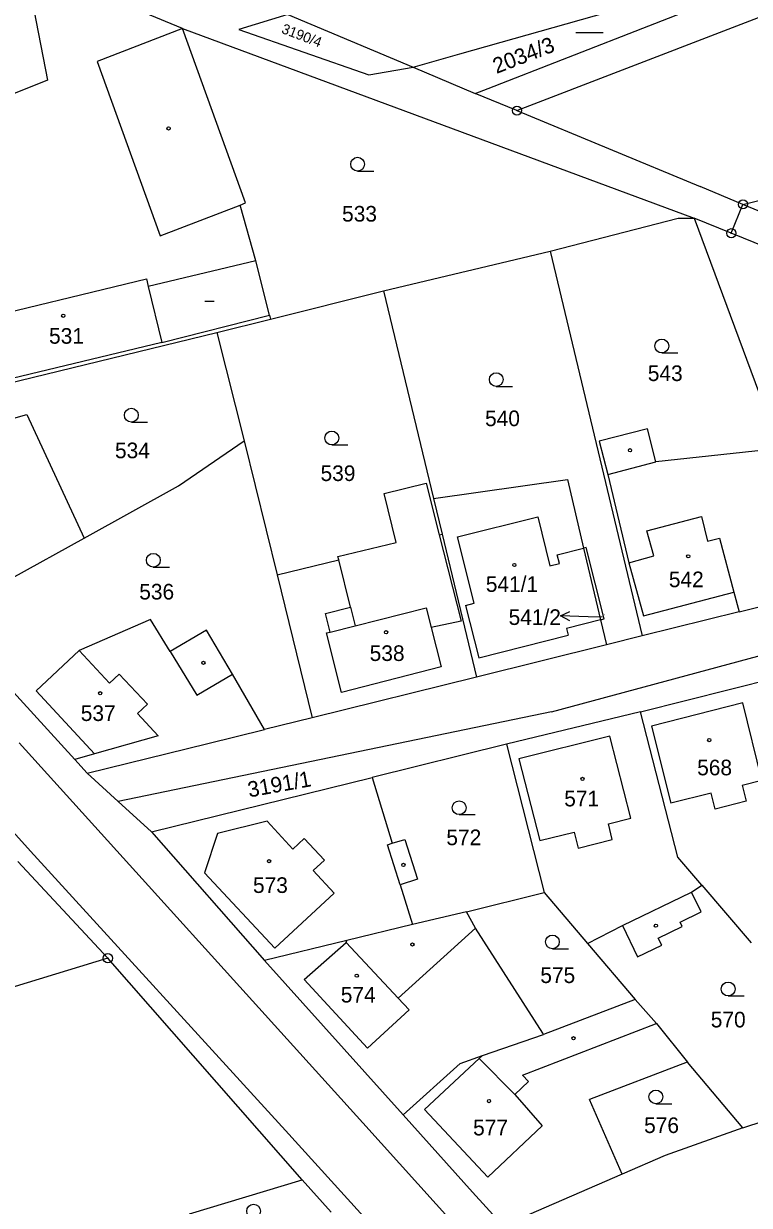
# Model space of a CAD drawing. Extents: x -736345 to -729997, y -1130177 to -1122501.
# Drawn here: x -733110.4 to -733031.5, y -1127440.7 to -1127312.1 of the extents above; entities that cross this region are included whole.
import ezdxf

# ---------------------------------------------------------------- set-up
doc = ezdxf.new("R2010")
doc.units = 0
for name, color, linetype in [('Vrstva 1', 7, 'Continuous'), ('Vrstva 16', 7, 'Continuous'), ('Vrstva 18', 7, 'Continuous'), ('Vrstva 19', 7, 'Continuous'), ('Vrstva 25', 7, 'Continuous'), ('Vrstva 4', 7, 'Continuous')]:
    doc.layers.add(name, color=color, linetype=linetype)

msp = doc.modelspace()

# ---------------------------------------------------------------- linework, layer by layer
at = {"layer": 'Vrstva 1'}
for points in [[(-733093.15, -1127312.6), (-733110.3, -1127305.49)], [(-733110.3, -1127305.49), (-733107.86, -1127318.21)], [(-733059.94, -1127319.12), (-733024.97, -1127305.45)], [(-733056.79, -1127321.54), (-733021.84, -1127308.05)], [(-733081.7, -1127311.07), (-733087.03, -1127312.72)], [(-733081.7, -1127311.07), (-733068.07, -1127316.81)], [(-733062.99, -1127315.37), (-733046.95, -1127310.82)], [(-733086.31, -1127331.58), (-733093.15, -1127312.6)], [(-733093.15, -1127312.6), (-733037.53, -1127333.24)], [(-733087.03, -1127312.72), (-733072.91, -1127317.63)], [(-733068.07, -1127316.81), (-733062.99, -1127315.37)], [(-733072.91, -1127317.63), (-733068.07, -1127316.81)], [(-733068.07, -1127316.81), (-733061.32, -1127319.66)], [(-733107.86, -1127318.21), (-733154, -1127336.74)], [(-733061.32, -1127319.66), (-733059.94, -1127319.12)], [(-733056.79, -1127321.54), (-733061.32, -1127319.66)], [(-733056.79, -1127321.54), (-733036.88, -1127329.8)], [(-733032.21, -1127331.74), (-733002.35, -1127324.28)], [(-733032.21, -1127331.74), (-733036.88, -1127329.8)], [(-733086.9, -1127331.81), (-733086.31, -1127331.58)], [(-733085.18, -1127337.89), (-733086.9, -1127331.81)], [(-733033.48, -1127334.88), (-733032.21, -1127331.74)], [(-733025.43, -1127334.56), (-733032.21, -1127331.74)], [(-733053.17, -1127336.82), (-733039.25, -1127333.25)], [(-733039.25, -1127333.25), (-733037.53, -1127333.24)], [(-733033.48, -1127334.88), (-733037.53, -1127333.24)], [(-733037.53, -1127333.24), (-733028.27, -1127358.16)], [(-733025.82, -1127337.99), (-733033.48, -1127334.88)], [(-733071.29, -1127341.16), (-733053.17, -1127336.82)], [(-733053.17, -1127336.82), (-733043.18, -1127378.69)], [(-733083.72, -1127343.78), (-733085.18, -1127337.89)], [(-733083.61, -1127344.24), (-733071.29, -1127341.16)], [(-733071.29, -1127341.16), (-733065.87, -1127363.73)], [(-733083.72, -1127343.78), (-733083.61, -1127344.24)], [(-733089.42, -1127345.69), (-733083.61, -1127344.24)], [(-733115.22, -1127351.95), (-733089.42, -1127345.69)], [(-733089.42, -1127345.69), (-733086.46, -1127357.45)], [(-733113.83, -1127355.65), (-733110.08, -1127354.59)], [(-733110.08, -1127354.59), (-733103.86, -1127368.04)], [(-733042.59, -1127356.15), (-733047.84, -1127357.52)], [(-733041.68, -1127359.76), (-733042.59, -1127356.15)], [(-733093.61, -1127362.35), (-733086.46, -1127357.45)], [(-733086.46, -1127357.45), (-733082.88, -1127372.06)], [(-733047.84, -1127357.52), (-733046.9, -1127361.13)], [(-733028.58, -1127358.34), (-733041.68, -1127359.76)], [(-733065.87, -1127363.73), (-733051.31, -1127361.68)], [(-733051.31, -1127361.68), (-733049.54, -1127369.14)], [(-733046.9, -1127361.13), (-733044.64, -1127370.73)], [(-733103.86, -1127368.04), (-733093.61, -1127362.35)], [(-733071.24, -1127363.19), (-733066.67, -1127362.09)], [(-733066.67, -1127362.09), (-733065.24, -1127367.7)], [(-733069.91, -1127368.52), (-733071.24, -1127363.19)], [(-733065.87, -1127363.73), (-733064.93, -1127367.62)], [(-733111.73, -1127372.41), (-733103.86, -1127368.04)], [(-733065.24, -1127367.7), (-733064.93, -1127367.62)], [(-733064.93, -1127367.62), (-733061.2, -1127383.18)], [(-733076.27, -1127370.05), (-733069.91, -1127368.52)], [(-733047.69, -1127376.94), (-733047.29, -1127376.83), (-733049.25, -1127369.07), (-733049.54, -1127369.14)], [(-733049.54, -1127369.14), (-733047.69, -1127376.94)], [(-733082.88, -1127372.06), (-733076.18, -1127370.4)], [(-733076.18, -1127370.4), (-733076.27, -1127370.05)], [(-733044.64, -1127370.73), (-733043.03, -1127376.52)], [(-733082.88, -1127372.06), (-733079.06, -1127387.6)], [(-733053.05, -1127386.95), (-732999.95, -1127372.62)], [(-733043.03, -1127376.52), (-733033.19, -1127373.93)], [(-733033.19, -1127373.93), (-733032.62, -1127376.07)], [(-733032.62, -1127376.07), (-733022.55, -1127373.57)], [(-733104.87, -1127392.13), (-733118.64, -1127377.04)], [(-733096.64, -1127376.91), (-733104.4, -1127380.29)], [(-733094.52, -1127380.38), (-733096.64, -1127376.91)], [(-733047.69, -1127376.94), (-733047.05, -1127379.65)], [(-733032.62, -1127376.07), (-733043.18, -1127378.69)], [(-733090.55, -1127378.05), (-733094.52, -1127380.38)], [(-733087.74, -1127382.84), (-733090.55, -1127378.05)], [(-733047.05, -1127379.65), (-733061.2, -1127383.18)], [(-733043.18, -1127378.69), (-733047.05, -1127379.65)], [(-733104.4, -1127380.29), (-733109.09, -1127384.65)], [(-733084.25, -1127388.87), (-733087.74, -1127382.84)], [(-733061.2, -1127383.18), (-733079.06, -1127387.6)], [(-733043.37, -1127386.94), (-733028.67, -1127383.27)], [(-733109.09, -1127384.65), (-733102.75, -1127391.52)], [(-733053.05, -1127386.95), (-733100.15, -1127396.71)], [(-733043.37, -1127386.94), (-733057.93, -1127390.48)], [(-733039.28, -1127402.76), (-733043.37, -1127386.94)], [(-733122.62, -1127387.79), (-733109.7, -1127402.11)], [(-733079.06, -1127387.6), (-733084.25, -1127388.87)], [(-733090.42, -1127390.39), (-733084.25, -1127388.87)], [(-733103.52, -1127393.61), (-733090.42, -1127390.39)], [(-733057.93, -1127390.48), (-733072.54, -1127394.09)], [(-733057.93, -1127390.48), (-733053.84, -1127406.62)], [(-733102.75, -1127391.52), (-733104.87, -1127392.13)], [(-733103.52, -1127393.61), (-733104.87, -1127392.13)], [(-733100.15, -1127396.71), (-733103.52, -1127393.61)], [(-733096.55, -1127400.02), (-733072.54, -1127394.09)], [(-733072.54, -1127394.09), (-733070.36, -1127401.26)], [(-733096.55, -1127400.02), (-733100.15, -1127396.71)], [(-733096.55, -1127400.02), (-733084.24, -1127414.02)], [(-733070.36, -1127401.26), (-733068.98, -1127400.83)], [(-733068.98, -1127400.83), (-733067.61, -1127405.17)], [(-733109.7, -1127402.11), (-733081.95, -1127432.49)], [(-733036.68, -1127405.8), (-733039.28, -1127402.76)], [(-733111.06, -1127403.23), (-733101.29, -1127413.76)], [(-733067.61, -1127405.17), (-733069.51, -1127405.77)], [(-733069.51, -1127405.77), (-733068.16, -1127410.1)], [(-733062.27, -1127408.72), (-733053.84, -1127406.62)], [(-733053.84, -1127406.62), (-733049.13, -1127412.16)], [(-733037.82, -1127406.56), (-733036.68, -1127405.8)], [(-733036.77, -1127408.73), (-733037.82, -1127406.56)], [(-733036.68, -1127405.8), (-733031.32, -1127412.08)], [(-733062.27, -1127408.72), (-733068.16, -1127410.1)], [(-733061.3, -1127410.5), (-733062.27, -1127408.72)], [(-733039.05, -1127409.84), (-733036.77, -1127408.73)], [(-733068.16, -1127410.1), (-733075.28, -1127411.84)], [(-733053.98, -1127421.93), (-733061.3, -1127410.5)], [(-733049.13, -1127412.16), (-733045.33, -1127410.21)], [(-733045.33, -1127410.21), (-733043.68, -1127413.61)], [(-733041.42, -1127411.57), (-733038.83, -1127410.31)], [(-733038.83, -1127410.31), (-733039.05, -1127409.84)], [(-733075.28, -1127411.84), (-733084.24, -1127414.02)], [(-733041.04, -1127412.33), (-733041.42, -1127411.57)], [(-733049.13, -1127412.16), (-733043.94, -1127418.25)], [(-733043.68, -1127413.61), (-733041.04, -1127412.33)], [(-733101.29, -1127413.76), (-733133.8, -1127423.7)], [(-733080.14, -1127437.88), (-733101.29, -1127413.76)], [(-733084.24, -1127414.02), (-733069.18, -1127430.81)], [(-733043.94, -1127418.25), (-733053.9, -1127422.06)], [(-733041.61, -1127420.87), (-733043.94, -1127418.25)], [(-733041.61, -1127420.87), (-733038.24, -1127425.06)], [(-733060.54, -1127424.34), (-733053.9, -1127422.06)], [(-733053.9, -1127422.06), (-733053.98, -1127421.93)], [(-733062.95, -1127425.23), (-733060.54, -1127424.34)], [(-733069.18, -1127430.81), (-733062.95, -1127425.23)], [(-733038.29, -1127425.08), (-733048.91, -1127429.12)], [(-733038.24, -1127425.06), (-733038.29, -1127425.08)], [(-733032.22, -1127432.23), (-733038.24, -1127425.06)], [(-733045.36, -1127437.26), (-733048.91, -1127429.12)], [(-733032.22, -1127432.23), (-733022.72, -1127429.09)], [(-733069.18, -1127430.81), (-733061.61, -1127439.2)], [(-733081.95, -1127432.49), (-733060.67, -1127455.98)], [(-733032.22, -1127432.23), (-733040.68, -1127435.22)], [(-733040.68, -1127435.22), (-733045.36, -1127437.26)], [(-733045.36, -1127437.26), (-733058.29, -1127442.88)], [(-733092.42, -1127441.56), (-733080.14, -1127437.88)], [(-733080.14, -1127437.88), (-733076.99, -1127441.38)], [(-733061.61, -1127439.2), (-733058.29, -1127442.88)]]:
    msp.add_lwpolyline(points, dxfattribs=at)
at = {"layer": 'Vrstva 16'}
for points in [[(-733047.52, -1127376.65), (-733049.04, -1127376.61)], [(-733047.56, -1127376.61), (-733047.56, -1127376.59)]]:
    msp.add_lwpolyline(points, dxfattribs=at)
at = {"layer": 'Vrstva 25'}
for points in [[(-733050.4, -1127313.05), (-733047.4, -1127313.05)], [(-733074.12, -1127328.12), (-733072.37, -1127328.12)], [(-733090.73, -1127342.28), (-733089.73, -1127342.28)], [(-733041.04, -1127347.9), (-733039.29, -1127347.9)], [(-733059.04, -1127351.55), (-733057.29, -1127351.55)], [(-733098.73, -1127355.43), (-733096.98, -1127355.43)], [(-733076.93, -1127357.91), (-733075.18, -1127357.91)], [(-733096.34, -1127371.21), (-733094.59, -1127371.21)], [(-733051.054, -1127377.046), (-733052.038, -1127376.516), (-733051.023, -1127376.048)], [(-733049.04, -1127376.61), (-733052.038, -1127376.516)], [(-733063.08, -1127398.14), (-733061.33, -1127398.14)], [(-733052.94, -1127412.74), (-733051.19, -1127412.74)], [(-733033.82, -1127417.86), (-733032.07, -1127417.86)], [(-733041.68, -1127429.6), (-733039.93, -1127429.6)]]:
    msp.add_lwpolyline(points, dxfattribs=at)
for centre, radius in [((-733056.79, -1127321.54), 0.5), ((-733056.79, -1127321.54), 0.032), ((-733094.68, -1127323.48), 0.175), ((-733074.12, -1127327.37), 0.75), ((-733032.21, -1127331.74), 0.5), ((-733032.21, -1127331.74), 0.032), ((-733033.48, -1127334.88), 0.5), ((-733033.48, -1127334.88), 0.032), ((-733106.14, -1127343.86), 0.175), ((-733041.04, -1127347.15), 0.75), ((-733059.04, -1127350.8), 0.75), ((-733098.73, -1127354.68), 0.75), ((-733076.93, -1127357.16), 0.75), ((-733044.49, -1127358.49), 0.175), ((-733096.34, -1127370.46), 0.75), ((-733057.07, -1127370.98), 0.175), ((-733038.16, -1127370.03), 0.175), ((-733071.02, -1127378.29), 0.175), ((-733090.89, -1127381.62), 0.175), ((-733102.12, -1127384.93), 0.175), ((-733035.88, -1127390.03), 0.175), ((-733049.66, -1127394.25), 0.175), ((-733063.08, -1127397.39), 0.75), ((-733083.75, -1127403.2), 0.175), ((-733069.14, -1127403.61), 0.175), ((-733041.68, -1127410.22), 0.175), ((-733052.94, -1127411.99), 0.75), ((-733101.29, -1127413.76), 0.5), ((-733068.16, -1127412.27), 0.175), ((-733101.29, -1127413.76), 0.032), ((-733074.21, -1127415.66), 0.175), ((-733033.82, -1127417.11), 0.75), ((-733050.64, -1127422.47), 0.175), ((-733041.68, -1127428.85), 0.75), ((-733059.83, -1127429.31), 0.175), ((-733085.43, -1127441.28), 0.75)]:
    msp.add_circle(centre, radius, dxfattribs=at)
at = {"layer": 'Vrstva 4'}
for points in [[(-733093.15, -1127312.6), (-733102.43, -1127316.21)], [(-733102.43, -1127316.21), (-733095.6, -1127335.15)], [(-733095.6, -1127335.15), (-733086.9, -1127331.81)], [(-733085.18, -1127337.89), (-733096.89, -1127340.68)], [(-733117.16, -1127344.7), (-733097.09, -1127339.84)], [(-733097.09, -1127339.84), (-733096.89, -1127340.68)], [(-733096.89, -1127340.68), (-733095.42, -1127346.75)], [(-733095.42, -1127346.75), (-733083.72, -1127343.78)], [(-733095.42, -1127346.75), (-733115.49, -1127351.6)], [(-733046.9, -1127361.13), (-733041.68, -1127359.76)], [(-733062.38, -1127375.39), (-733061.44, -1127375.14), (-733063.26, -1127367.93), (-733054.53, -1127365.73), (-733053.2, -1127371.08), (-733052.18, -1127370.83), (-733052.42, -1127369.87), (-733049.54, -1127369.14)], [(-733042.65, -1127367.27), (-733036.73, -1127365.7)], [(-733036.73, -1127365.7), (-733036.06, -1127368.4)], [(-733065.24, -1127367.7), (-733062.85, -1127377.07)], [(-733041.92, -1127369.99), (-733042.65, -1127367.27)], [(-733036.06, -1127368.4), (-733034.75, -1127368.07)], [(-733034.75, -1127368.07), (-733033.19, -1127373.93)], [(-733074.9, -1127375.56), (-733076.18, -1127370.4)], [(-733044.64, -1127370.73), (-733041.92, -1127369.99)], [(-733077.63, -1127376.25), (-733074.9, -1127375.56)], [(-733074.9, -1127375.56), (-733074.38, -1127377.61)], [(-733074.38, -1127377.61), (-733066.68, -1127375.63)], [(-733066.68, -1127375.63), (-733066.13, -1127377.78)], [(-733062.38, -1127375.39), (-733060.93, -1127381.08)], [(-733077.11, -1127378.3), (-733077.63, -1127376.25)], [(-733062.85, -1127377.07), (-733066.13, -1127377.78)], [(-733047.69, -1127376.94), (-733051.41, -1127377.87), (-733051.23, -1127378.61)], [(-733077.49, -1127378.37), (-733077.11, -1127378.3)], [(-733075.86, -1127384.85), (-733077.49, -1127378.37)], [(-733077.11, -1127378.3), (-733074.38, -1127377.61)], [(-733066.13, -1127377.78), (-733065.03, -1127382.06)], [(-733060.93, -1127381.08), (-733051.23, -1127378.61)], [(-733104.4, -1127380.29), (-733101.11, -1127383.84)], [(-733094.52, -1127380.38), (-733091.62, -1127385.14)], [(-733065.03, -1127382.06), (-733075.86, -1127384.85)], [(-733101.11, -1127383.84), (-733100.04, -1127382.84)], [(-733100.04, -1127382.84), (-733096.98, -1127386.13)], [(-733091.62, -1127385.14), (-733087.74, -1127382.84)], [(-733096.98, -1127386.13), (-733098.05, -1127387.13)], [(-733032.23, -1127385.99), (-733042.16, -1127388.53)], [(-733030.17, -1127394.39), (-733032.23, -1127385.99)], [(-733098.05, -1127387.13), (-733095.8, -1127389.55)], [(-733042.16, -1127388.53), (-733040.06, -1127396.89)], [(-733095.8, -1127389.55), (-733102.75, -1127391.52)], [(-733046.69, -1127389.61), (-733056.57, -1127392.07)], [(-733044.42, -1127398.54), (-733046.69, -1127389.61)], [(-733110.94, -1127390.34), (-733073.56, -1127431.68)], [(-733056.57, -1127392.07), (-733054.31, -1127400.97)], [(-733032.3, -1127394.93), (-733030.17, -1127394.39)], [(-733032.3, -1127394.93), (-733031.85, -1127396.69)], [(-733035.66, -1127395.79), (-733040.06, -1127396.89)], [(-733035.22, -1127397.54), (-733035.66, -1127395.79)], [(-733031.85, -1127396.69), (-733035.22, -1127397.54)], [(-733083.97, -1127398.86), (-733089.37, -1127400.18)], [(-733081.16, -1127401.89), (-733083.97, -1127398.86)], [(-733046.85, -1127399.13), (-733044.42, -1127398.54)], [(-733089.37, -1127400.18), (-733090.76, -1127404.48)], [(-733054.31, -1127400.97), (-733050.57, -1127400.05)], [(-733050.57, -1127400.05), (-733050.14, -1127401.77)], [(-733046.43, -1127400.86), (-733046.85, -1127399.13)], [(-733079.92, -1127400.74), (-733081.16, -1127401.89)], [(-733077.73, -1127403.09), (-733079.92, -1127400.74)], [(-733070.87, -1127401.42), (-733070.36, -1127401.26)], [(-733069.51, -1127405.77), (-733070.87, -1127401.42)], [(-733050.14, -1127401.77), (-733046.43, -1127400.86)], [(-733078.95, -1127404.22), (-733077.73, -1127403.09)], [(-733076.66, -1127406.69), (-733078.95, -1127404.22)], [(-733090.76, -1127404.48), (-733083.14, -1127412.65)], [(-733083.14, -1127412.65), (-733076.66, -1127406.69)], [(-733045.33, -1127410.21), (-733037.82, -1127406.56)], [(-733061.3, -1127410.5), (-733069.71, -1127418.1)], [(-733075.36, -1127412.05), (-733075.28, -1127411.84)], [(-733079.95, -1127416.07), (-733075.36, -1127412.05)], [(-733075.36, -1127412.05), (-733069.71, -1127418.1)], [(-733073.06, -1127423.53), (-733079.95, -1127416.07)], [(-733069.71, -1127418.1), (-733068.53, -1127419.36)], [(-733068.53, -1127419.36), (-733073.06, -1127423.53)], [(-733056.18, -1127426.47), (-733041.72, -1127420.91)], [(-733041.72, -1127420.91), (-733041.61, -1127420.87)], [(-733060.89, -1127424.67), (-733066.83, -1127430.22)], [(-733060.54, -1127424.34), (-733060.89, -1127424.67)], [(-733060.89, -1127424.67), (-733057.03, -1127428.58)], [(-733057.03, -1127428.58), (-733055.52, -1127427.17)], [(-733055.52, -1127427.17), (-733056.18, -1127426.47)], [(-733057.03, -1127428.58), (-733054.05, -1127432)], [(-733066.83, -1127430.22), (-733059.95, -1127437.57)], [(-733073.56, -1127431.68), (-733017.73, -1127493.63)], [(-733059.95, -1127437.57), (-733054.05, -1127432)]]:
    msp.add_lwpolyline(points, dxfattribs=at)

# ---------------------------------------------------------------- texts
at = {"layer": 'Vrstva 16'}
msp.add_text('541/2', height=1.7, dxfattribs=at).set_placement((-733057.698, -1127377.5))
at = {"layer": 'Vrstva 18'}
for s, height, rotation, p in [('3190/4', 1.1, 339.0027, (-733082.482, -1127313.065)), ('2034/3', 1.7, 21.20017, (-733059.016, -1127317.552)), ('3191/1', 1.7, 10.30008, (-733085.909, -1127396.278))]:
    msp.add_text(s, height=height, rotation=rotation, dxfattribs=at).set_placement(p)
for s, p in [('533', (-733075.81, -1127333.61)), ('543', (-733042.56, -1127350.96)), ('540', (-733060.26, -1127355.87)), ('534', (-733100.51, -1127359.36)), ('539', (-733078.15, -1127361.84)), ('536', (-733097.87, -1127374.73)), ('572', (-733064.47, -1127401.46)), ('575', (-733054.25, -1127416.46)), ('570', (-733035.71, -1127421.29)), ('576', (-733042.96, -1127432.78))]:
    msp.add_text(s, height=1.7, dxfattribs=at).set_placement(p)
at = {"layer": 'Vrstva 19'}
for s, height, p in [('531', 1.7, (-733107.68, -1127346.9)), ('541/1', 1.7, (-733060.178, -1127373.9)), ('542', 1.7, (-733040.27, -1127373.39)), ('541/2', 0.1, (-733047.497, -1127376.45)), ('538', 1.7, (-733072.81, -1127381.42)), ('537', 1.7, (-733104.23, -1127387.95)), ('568', 1.7, (-733037.19, -1127393.86)), ('571', 1.7, (-733051.65, -1127397.24)), ('573', 1.7, (-733085.5, -1127406.66)), ('574', 1.7, (-733075.95, -1127418.58)), ('577', 1.7, (-733061.56, -1127433.04))]:
    msp.add_text(s, height=height, dxfattribs=at).set_placement(p)

doc.saveas('drawing.dxf')
